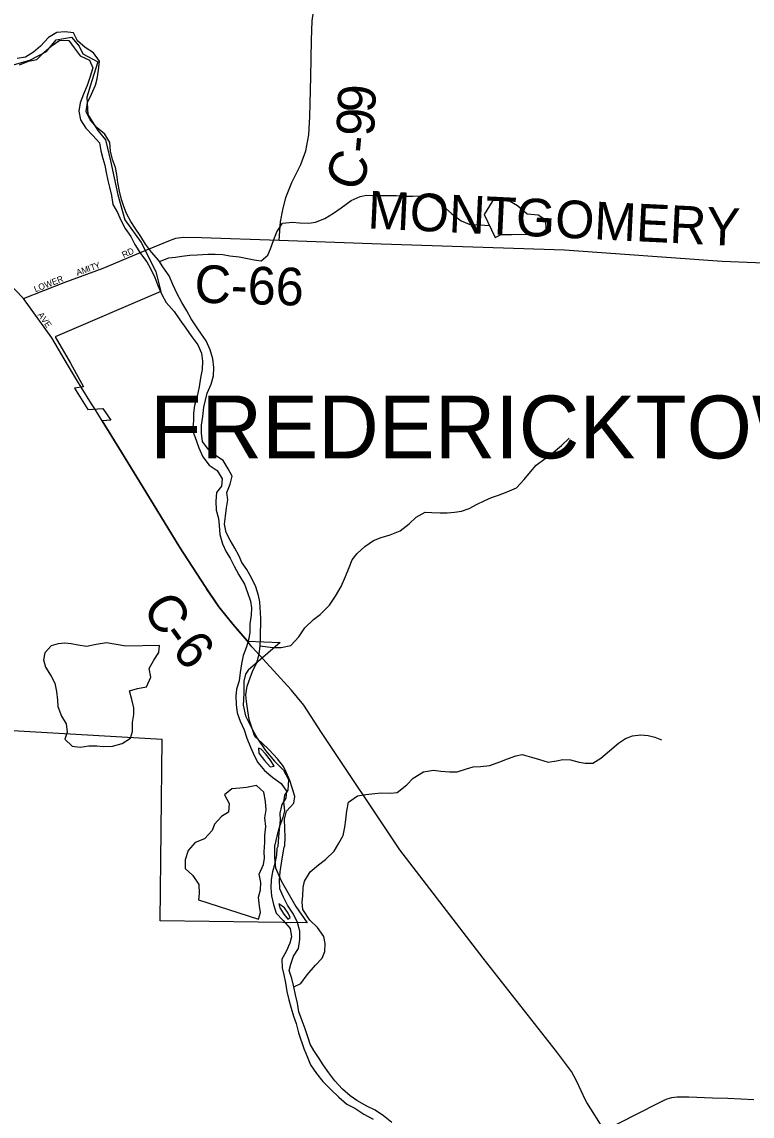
# Model space of a CAD drawing. Extents: x 1759416 to 2214760, y 252598 to 1116833.
# Drawn here: x 1958374 to 1964189, y 895909 to 904624 of the extents above; entities that cross this region are included whole.
import ezdxf

# ---------------------------------------------------------------- set-up
doc = ezdxf.new("R2010")
doc.units = 0
for name, color, linetype in [('GM_X_City_Street', 7, 'Continuous'), ('GM_X_City_Street_Text', 7, 'Continuous'), ('GM_X_Corporation', 7, 'Continuous'), ('GM_X_Corporation_Text', 7, 'Continuous'), ('GM_X_County_Road', 7, 'Continuous'), ('GM_X_County_Road_Text', 7, 'Continuous'), ('GM_X_Major_River', 7, 'Continuous'), ('GM_X_Minor_Lake', 7, 'Continuous'), ('GM_X_Minor_River', 7, 'Continuous'), ('GM_X_Township_Road', 7, 'Continuous')]:
    doc.layers.add(name, color=color, linetype=linetype)

msp = doc.modelspace()

# ---------------------------------------------------------------- linework, layer by layer
at = {"layer": 'GM_X_City_Street'}
for points in [[(1958386, 902422.1), (1958260.8, 902551.3), (1958056, 902769.5), (1957913.8, 902917.5), (1957732.2, 903089.1), (1957565.1, 903257.7), (1957355.3, 903462.2), (1957247.5, 903567.8), (1957149.7, 903659.2), (1957147.2, 903660.6)], [(1958386, 902422.1), (1958711.3, 902549.8), (1959022.3, 902662.5), (1959355.8, 902804.3)], [(1958816.5, 901761.9), (1958736, 901894.2), (1958612.2, 902108.1), (1958386, 902422.1)], [(1958984, 901494.5), (1958954.3, 901541.1), (1958927.8, 901583.4)], [(1960167.6, 899695.2), (1960099.1, 899775.1)]]:
    msp.add_lwpolyline(points, dxfattribs=at)
at = {"layer": 'GM_X_Corporation'}
msp.add_lwpolyline([(1958295.3, 904278.1), (1958435.9, 904319.3), (1958568.8, 904388.6), (1958647.7, 904482.4), (1958768.1, 904501.7), (1958829.7, 904431.1), (1958859.3, 904368.7), (1958979.1, 904305.7), (1958931.8, 904155.6), (1958890.6, 904023.4), (1958899.6, 903886.9), (1958978.8, 903760), (1959040.3, 903685.4), (1959079.1, 903516.6), (1959139.1, 903247.4), (1959193.6, 903048.4), (1959322.5, 902867), (1959377.6, 902763.3), (1959440.9, 902633.5), (1959481.6, 902477.2), (1958640.1, 902115.4), (1958760, 901906.1), (1958864.1, 901718.1), (1958792, 901705.6), (1958899.3, 901536.8), (1959018.9, 901545.2), (1959083.2, 901451), (1959014.1, 901447.2), (1959166.1, 901196.7), (1959389.5, 900834.4), (1959632.1, 900438.7), (1959832.3, 900127.7), (1959943, 899964.8), (1960053.8, 899828), (1960171.1, 899691.1), (1960430, 899681.4), (1960175.6, 899460.9), (1960154.7, 899428.3), (1960142.4, 899373.5), (1960142.4, 899274.9), (1960135.8, 899182.8), (1960155.5, 899097.3), (1960208.1, 898992.2), (1960247.6, 898919.8), (1960313.3, 898821.2), (1960385.6, 898735.8), (1960457.9, 898663.5), (1960497.4, 898591.1), (1960490.8, 898505.7), (1960464.5, 898466.2), (1960457.9, 898413.6), (1960464.5, 898341.3), (1960451.4, 898288.7), (1960425.1, 898216.4), (1960405.4, 898150.7), (1960385.6, 898058.6), (1960385.6, 897966.6), (1960392.2, 897887.7), (1960438.2, 897782.5), (1960490.8, 897690.5), (1960556.6, 897578.7), (1960646.7, 897448.5), (1959473.8, 897465.2), (1959490, 898908.5), (1956969.3, 899053.9)], dxfattribs=at)
at = {"layer": 'GM_X_County_Road'}
for points in [[(1960423.8, 902884.6), (1960434.5, 903031.3), (1960450.6, 903127.9), (1960475.6, 903224.5), (1960523.7, 903344.2), (1960594.1, 903489.6), (1960635.1, 903596.5), (1960660.1, 903723.8), (1960666.8, 903871.5), (1960673.7, 904187.5), (1960679.5, 904477.9), (1960685, 904633), (1960695.9, 904704.1), (1960726.9, 904826.4), (1960796.7, 905064.8), (1960858.7, 905259.5)], [(1959355.8, 902804.3), (1959498.4, 902860.8), (1959557.8, 902885.1), (1959599.6, 902902.7), (1959657.6, 902909.4), (1959805, 902907.9), (1960423.8, 902884.6), (1961235.7, 902856), (1962695.8, 902807.7), (1963951, 902719.4), (1965471.9, 902658.5), (1966415.7, 902621.2), (1967548, 902565.9), (1968471.8, 902524.3), (1968803.1, 902518.1), (1970175.9, 902460.7), (1970250, 902468.7), (1970334.1, 902482.6), (1970684.4, 902606.4), (1970718.5, 902612.4), (1970794.5, 902608.3), (1973135.9, 902504)], [(1958927.8, 901583.4), (1958845.2, 901714.8), (1958816.5, 901761.9)], [(1959844.6, 900109.6), (1959832.3, 900127.7), (1959632.1, 900438.7), (1959389.5, 900834.4), (1959166.1, 901196.7), (1959014.1, 901447.2), (1958984, 901494.5)], [(1960099.1, 899775.1), (1960053.8, 899828), (1959943, 899964.8), (1959844.6, 900109.6)], [(1962873.2, 896016.6), (1962860.8, 896035.9), (1962793.2, 896185.7), (1962750.4, 896263.5), (1962630.6, 896422.6), (1962046.2, 897168.5), (1961382.5, 898029.9), (1960759, 898965.1), (1960618.5, 899183.4), (1960518.1, 899303.9), (1960377, 899457), (1960240.4, 899608.5), (1960205.1, 899647.8), (1960171.1, 899691.1), (1960167.6, 899695.2)], [(1966025.1, 888540.6), (1965994.2, 888646.2), (1965828.2, 889220.3), (1965604.1, 889990.4), (1965456.5, 890516.6), (1965279.9, 891144.7), (1965182.4, 891478.8), (1965169.9, 891524.8), (1965133.1, 891602.6), (1964896.3, 892041.4), (1964585.9, 892625.9), (1964487.8, 892819.4), (1964340.9, 893090.7), (1964028.3, 893689.2), (1963734.4, 894233.7), (1963434, 894822.3), (1963182, 895373.3), (1963059.6, 895701.6), (1963014.5, 895794.8), (1962873.2, 896016.6)]]:
    msp.add_lwpolyline(points, dxfattribs=at)
at = {"layer": 'GM_X_Major_River'}
for points in [[(1959880.5, 901737.9), (1959898.9, 901804), (1959903.2, 901872.2), (1959895.5, 901940.4), (1959873.8, 902012.7), (1959840, 902085), (1959804.2, 902137.3), (1959770.4, 902187.5), (1959720.6, 902259.9), (1959686.9, 902322.2), (1959647.1, 902390.5), (1959607.4, 902462.8), (1959575.7, 902533.1), (1959547.9, 902601.4), (1959496.2, 902673.8), (1959464.4, 902724), (1959406.6, 902790.4), (1959358.8, 902852.7), (1959321, 902915), (1959275.3, 902981.3), (1959241.5, 903033.6), (1959207.7, 903097.9), (1959185.9, 903154.1), (1959168.2, 903210.3), (1959150.4, 903276.5), (1959138.7, 903344.8), (1959129, 903409), (1959119.2, 903463.2), (1959095.5, 903527.4), (1959079.7, 903595.6), (1959074, 903663.8), (1959034.3, 903730.2), (1958972.4, 903780.5), (1958918.6, 903844.8), (1958884.9, 903911.2), (1958895.2, 903981.3), (1958927.6, 904049.4), (1958959.9, 904119.5), (1958974.1, 904169.6), (1958984.5, 904239.7), (1958992.8, 904311.9), (1958943, 904378.2), (1958877.1, 904420.6), (1958817.3, 904472.9), (1958785.5, 904537.2), (1958717.5, 904545.4), (1958653.4, 904539.6), (1958585.1, 904499.7), (1958522.7, 904429.8), (1958466.4, 904383.8), (1958402.2, 904343.9), (1958336, 904332.1)], [(1958355.8, 904281.9), (1958426.1, 904311.8), (1958492.2, 904325.6), (1958550.5, 904383.5), (1958606.8, 904429.5), (1958675.1, 904477.4), (1958747.2, 904477.1), (1958789, 904416.8), (1958838.8, 904354.5), (1958912.7, 904320.2), (1958938.5, 904257.9), (1958918.2, 904189.8), (1958893.8, 904117.7), (1958863.5, 904049.6), (1958839.1, 903979.5), (1958826.8, 903913.3), (1958840.5, 903845.1), (1958882.3, 903776.8), (1958940.1, 903720.4), (1958991.9, 903660.1), (1959003.6, 903595.9), (1959019.4, 903535.7), (1959033.2, 903483.5), (1959044.9, 903423.3), (1959058.7, 903361.1), (1959070.4, 903306.9), (1959086.2, 903240.7), (1959097.9, 903170.4), (1959135.6, 903106.1), (1959161.4, 903043.9), (1959195.2, 902979.6), (1959240.9, 902915.3), (1959272.7, 902851), (1959318.4, 902780.6), (1959368.2, 902714.3), (1959398, 902660), (1959431.7, 902587.7), (1959457.5, 902523.5), (1959489.2, 902453.2), (1959523, 902388.9), (1959586.7, 902316.5), (1959632.5, 902252.2), (1959680.3, 902183.8), (1959726, 902115.5), (1959773.8, 902053.1), (1959803.5, 901986.9), (1959811.3, 901920.7), (1959809, 901856.5), (1959796.7, 901788.3), (1959786.3, 901718.2)], [(1960467, 898064), (1960469.3, 898132.2), (1960467.6, 898200.3), (1960464, 898274.6), (1960482.3, 898338.7), (1960538.6, 898402.7), (1960546.9, 898454.8), (1960529.1, 898517), (1960507.4, 898581.2), (1960481.6, 898643.5), (1960457.8, 898693.7), (1960410, 898756), (1960344.2, 898826.5), (1960284.4, 898882.8), (1960228.6, 898933.1), (1960204.8, 899003.4), (1960183.1, 899067.7), (1960173.4, 899137.9), (1960161.7, 899210.1), (1960157.9, 899264.3), (1960168.3, 899332.4), (1960190.6, 899400.5), (1960210.8, 899450.6), (1960245.2, 899522.7), (1960263.5, 899588.8), (1960271.8, 899655), (1960274.1, 899709.1), (1960274.3, 899765.2), (1960276.6, 899821.4), (1960276.8, 899873.5), (1960269.4, 900005.9), (1960257.6, 900056.1), (1960237.9, 900124.3), (1960206.1, 900190.6), (1960164.4, 900263), (1960126.6, 900319.2), (1960104.8, 900369.5), (1960069, 900433.7), (1960031.2, 900496), (1959999.5, 900556.3), (1959987.7, 900622.5), (1959994, 900688.7), (1960002.3, 900752.8), (1960012.6, 900817), (1960004.9, 900877.2), (1960031.2, 900941.3), (1960047.5, 901005.4), (1960017.7, 901065.6), (1959978, 901131.9), (1959916.1, 901170.3), (1959856.2, 901220.6), (1959812.4, 901282.9), (1959804.7, 901349.1), (1959805, 901411.3), (1959815.3, 901481.4), (1959823.7, 901555.6), (1959835.9, 901611.7), (1959850.2, 901667.8), (1959880.5, 901737.9)], [(1959786.3, 901718.2), (1959770, 901642), (1959747.6, 901567.9), (1959739.3, 901507.8), (1959741.1, 901445.6), (1959731.6, 901370.5), (1959751.3, 901321.4), (1959784.2, 901232.9), (1959815.9, 901160.6), (1959865.7, 901094.2), (1959927.6, 901051.9), (1959969.3, 900985.6), (1959963, 900925.4), (1959924.8, 900875.4), (1959918.5, 900807.3), (1959922.2, 900735), (1959939.9, 900668.8), (1959945.6, 900612.7), (1959951.3, 900540.4), (1959971, 900468.2), (1960000.8, 900403.9), (1960032.6, 900353.7), (1960064.4, 900289.4), (1960102.1, 900219.1), (1960147.8, 900146.7), (1960171.6, 900078.4), (1960193.3, 900010.2), (1960203.1, 899958), (1960198.8, 899899.9), (1960188.5, 899829.7), (1960190.2, 899763.5), (1960182, 899713.4), (1960163.6, 899647.3), (1960135.3, 899577.2), (1960123, 899511.1), (1960112.7, 899442.9), (1960104.4, 899376.8), (1960084.1, 899310.6), (1960077.8, 899254.5), (1960081.5, 899188.3), (1960089.2, 899122.1), (1960113, 899053.8), (1960142.7, 898985.6), (1960166.4, 898919.3), (1960194.2, 898849), (1960225.9, 898776.7), (1960253.7, 898724.5), (1960305.5, 898662.1), (1960373.3, 898605.8), (1960439.2, 898557.4), (1960481, 898497.1), (1960474.7, 898441), (1960444.4, 898390.9), (1960428.1, 898320.8), (1960429.9, 898266.7), (1960421.5, 898192.5), (1960417.3, 898132.3), (1960410.9, 898056.1)], [(1960258.2, 898840.8), (1960262, 898800.7), (1960305.8, 898740.3), (1960351.6, 898690.1), (1960381.7, 898696)], [(1960381.7, 898696), (1960353.9, 898744.2), (1960314.1, 898794.5), (1960278.2, 898832.7), (1960258.2, 898840.8)], [(1960410.9, 898056.1), (1960404.8, 898040.1), (1960400.6, 897990), (1960388.3, 897921.8), (1960370, 897855.7), (1960357.7, 897793.6), (1960355.4, 897727.4), (1960361.1, 897663.2), (1960376.8, 897595), (1960398.6, 897526.7), (1960454.4, 897466.4), (1960510.2, 897404), (1960521.9, 897335.8), (1960507.6, 897285.7), (1960477.3, 897221.6), (1960445, 897159.6), (1960446.7, 897089.4), (1960460.5, 897035.2), (1960472.2, 896971), (1960483.9, 896902.8), (1960499.6, 896834.5), (1960517.3, 896768.3), (1960537.1, 896706), (1960558.9, 896645.8), (1960576.6, 896573.5), (1960618.1, 896447.1), (1960645.8, 896382.8), (1960671.5, 896316.5), (1960719.3, 896248.2), (1960769.1, 896185.9), (1960832.9, 896121.5), (1960896.7, 896061.1), (1960960.5, 896004.7), (1961024.5, 895972.4), (1961096.4, 895924.1), (1961172.3, 895885.7)], [(1961320.3, 895857.1), (1961254.5, 895911.5), (1961186.6, 895955.8), (1961120.7, 895988.2), (1961040.8, 896034.5), (1960988.9, 896070.8), (1960927, 896125.2), (1960867.2, 896189.5), (1960817.5, 896253.9), (1960771.7, 896318.2), (1960739.9, 896368.4), (1960698.1, 896432.8), (1960670.3, 896483), (1960652.5, 896533.2), (1960628.8, 896605.5), (1960607, 896667.7), (1960579.3, 896740), (1960567.6, 896808.2), (1960551.9, 896876.5), (1960540.1, 896938.7), (1960524.4, 897004.9), (1960502.7, 897069.1), (1960514.9, 897119.2), (1960537.2, 897183.3), (1960577.5, 897243.4), (1960585.9, 897315.5), (1960586.2, 897381.7), (1960568.4, 897450), (1960536.7, 897518.2), (1960488.9, 897588.6), (1960457.2, 897652.9), (1960427.4, 897719.2), (1960425.7, 897787.4), (1960430, 897853.5), (1960440.4, 897923.7), (1960452.7, 897989.8), (1960463.4, 898050.9), (1960467, 898064)], [(1960418.9, 897600.9), (1960426.8, 897568.8), (1960458.6, 897518.5), (1960490.5, 897478.3), (1960510.5, 897492.3)], [(1960510.5, 897492.3), (1960494.7, 897526.4), (1960464.8, 897568.6), (1960418.9, 897600.9)]]:
    msp.add_lwpolyline(points, dxfattribs=at)
at = {"layer": 'GM_X_Minor_Lake'}
for points in [[(1962142, 902907.4), (1962191.8, 902930), (1962274, 902930.9), (1962408.2, 902934.4), (1962506.4, 902939.5), (1962550.1, 902974.1), (1962545.4, 903046.2), (1962484.9, 903083.6), (1962398.7, 903092.7), (1962319.8, 903160), (1962257.3, 903197.4), (1962209, 903219), (1962158.9, 903224.4), (1962119.1, 903193.9), (1962056, 903088.9)], [(1962056, 903088.9), (1962142, 902907.4)], [(1959202, 899651.7), (1959123.8, 899664.9), (1959047.5, 899678.1), (1958965.4, 899665.2), (1958887.4, 899648.2), (1958821.2, 899659.5), (1958767, 899671), (1958716.8, 899676.4), (1958662.8, 899671.8), (1958606.8, 899655.1), (1958555.3, 899598.4), (1958545.8, 899544.2), (1958562.4, 899484.2), (1958607.2, 899412.5), (1958635.8, 899356.6), (1958650.5, 899290.6), (1958657.2, 899222.5), (1958659.7, 899172.4), (1958690.5, 899094.5), (1958727.2, 899032.7), (1958733.8, 898966.6), (1958716.3, 898912.3), (1958773, 898856.8), (1958837.2, 898847.4), (1958907.3, 898858.3), (1958971.4, 898857), (1959021.5, 898853.5), (1959095.7, 898856.3), (1959171.6, 898877.2), (1959239.3, 898920.1), (1959254.8, 898972.4), (1959254.1, 899044.6), (1959265.5, 899108.9), (1959265, 899161.1), (1959248.3, 899227.1), (1959231.6, 899295.1), (1959295.5, 899315.8), (1959365.6, 899328.7), (1959400.9, 899405.3), (1959386.2, 899473.3), (1959423.6, 899539.9), (1959463.1, 899602.5), (1959468.5, 899658.7)], [(1959468.5, 899658.7), (1959202, 899651.7)], [(1960257.6, 897477.4), (1960275.1, 897531.7), (1960266.6, 897581.8), (1960257.9, 897651.9), (1960273.3, 897710.2), (1960276.7, 897770.4), (1960264.1, 897836.5), (1960297.4, 897913), (1960304.9, 897963.3), (1960304.4, 898015.4), (1960309.7, 898089.7), (1960309.1, 898143.8), (1960316.4, 898216.1), (1960309.7, 898284.2), (1960319.1, 898348.5), (1960312.5, 898414.6), (1960301.7, 898488.7), (1960241.1, 898542.2), (1960163.1, 898525.3), (1960109, 898520.7), (1960044.9, 898515.9), (1959987.3, 898469.2), (1960024, 898399.4), (1960018.7, 898329.1), (1959962.9, 898296.4), (1959907.4, 898235.6), (1959887.9, 898185.3), (1959828.4, 898116.4), (1959752.5, 898087.5), (1959697.1, 898024.7), (1959673.7, 897950.2), (1959674.4, 897882), (1959735.1, 897824.6), (1959783.9, 897754.9), (1959786.6, 897682.7), (1959781.1, 897632.5)], [(1959781.1, 897632.5), (1960257.6, 897477.4)]]:
    msp.add_lwpolyline(points, dxfattribs=at)
at = {"layer": 'GM_X_Minor_River'}
for points in [[(1959469.6, 902715.8), (1959544.3, 902746.1), (1959596.3, 902750.7), (1959648.4, 902757.3), (1959710.4, 902766), (1959768.5, 902768.7), (1959854.6, 902773.7), (1959912.7, 902774.3), (1959972.9, 902770.9), (1960031.1, 902761.6), (1960103.3, 902752.3), (1960223.8, 902729.6), (1960280, 902722.2), (1960331.7, 902766.9), (1960353.2, 902817.3), (1960378.6, 902881.8), (1960404, 902952.2), (1960449.4, 903020.9), (1960529.5, 903027.8), (1960585.7, 903022.4), (1960657.8, 903021.2), (1960711.9, 903029.8), (1960785.7, 903058.8), (1960855.5, 903099.7), (1960915.2, 903142.4), (1960996.7, 903201.5), (1961066.6, 903234.4), (1961118.6, 903243), (1961188.7, 903241.7), (1961250.9, 903242.4), (1961303, 903241), (1961353.1, 903241.5), (1961427.3, 903236.4), (1961487.4, 903235), (1961559.5, 903237.8), (1961609.6, 903236.4), (1961668, 903215), (1961720.6, 903163.4), (1961797.4, 903096.1), (1961872.1, 903040.7), (1961934.5, 903013.4), (1962097.3, 903001.6)], [(1960271.7, 899654.4), (1960368.5, 899642.6), (1960438.6, 899641.4), (1960514.6, 899658.3), (1960578.1, 899727.2), (1960627.5, 899797.9), (1960697, 899864.9), (1960748.7, 899905.6), (1960824.1, 899978.6), (1960871.5, 900049.3), (1960916.8, 900126.1), (1960952.1, 900206.7), (1960979.5, 900279.2), (1961004.9, 900339.6), (1961044.5, 900390.2), (1961106.1, 900447), (1961173.7, 900493.9), (1961233.6, 900518.7), (1961307.6, 900539.5), (1961385.4, 900570.5), (1961457, 900625.4), (1961512.6, 900678.2), (1961586.4, 900719.1), (1961638.5, 900715.7), (1961704.6, 900714.4), (1961760.8, 900713), (1961818.8, 900719.7), (1961874.8, 900728.3), (1961936.8, 900749.1), (1962000.6, 900781.9), (1962054.4, 900808.5), (1962112.3, 900837.3), (1962170.2, 900856), (1962238.1, 900880.8), (1962311.9, 900913.7), (1962373.4, 900978.6), (1962424.9, 901041.3), (1962468.5, 901093.9), (1962542.1, 901146.9), (1962605.7, 901195.7), (1962671.3, 901250.6), (1962732.9, 901307.5)], [(1960539.9, 896939.7), (1960595.3, 896965.7), (1960644.7, 897034.4), (1960712.1, 897111.4), (1960765.6, 897168.2), (1960785.2, 897220.5), (1960788.6, 897282.7), (1960778, 897338.8), (1960727.2, 897410.4), (1960666.5, 897469.9), (1960611.5, 897553.5), (1960606.9, 897613.7), (1960610.4, 897663.8), (1960613.8, 897730), (1960625.3, 897780.3), (1960670.7, 897855), (1960736.3, 897909.9), (1960792, 897952.6), (1960859.5, 898019.6), (1960898.9, 898084.2), (1960932.4, 898144.7), (1960945.7, 898211.1), (1960953.2, 898269.3), (1960960.5, 898341.6), (1960975.8, 898409.9), (1961045.5, 898458.8), (1961113.5, 898469.6), (1961183.6, 898478.4), (1961233.6, 898483), (1961311.8, 898481.9), (1961361.9, 898486.4), (1961439.4, 898547.5), (1961491, 898600.2), (1961572.7, 898651.2), (1961650.7, 898664.1), (1961708.9, 898656.8), (1961779.1, 898651.5), (1961839.2, 898652.2), (1961913.1, 898675.1), (1961967.1, 898691.7), (1962025.2, 898692.4), (1962101.3, 898701.2), (1962179.1, 898730.2), (1962241, 898754.9), (1962306.9, 898779.7), (1962358.9, 898788.3), (1962433.3, 898769.1), (1962495.6, 898749.7), (1962565.9, 898728.4), (1962630, 898739.2), (1962682, 898749.8), (1962742.1, 898746.4), (1962810.4, 898729.2), (1962860.6, 898719.7), (1962920.7, 898720.3), (1962984.5, 898759.2), (1963052, 898818.1), (1963123.6, 898879), (1963179.3, 898917.8), (1963235.2, 898938.4), (1963303.3, 898945.2), (1963361.5, 898939.8), (1963413.7, 898926.4), (1963468, 898906.9)]]:
    msp.add_lwpolyline(points, dxfattribs=at)
at = {"layer": 'GM_X_Township_Road'}
msp.add_lwpolyline([(1963014.5, 895794.8), (1963272.5, 895927.8), (1963444.7, 896016), (1963483, 896034), (1963512.9, 896046), (1963550.2, 896056.8), (1963591.7, 896063), (1963640.4, 896064.1), (1963686.1, 896062.7), (1963873, 896055.7), (1963996, 896051.1), (1964202.1, 896042.4)], dxfattribs=at)

# ---------------------------------------------------------------- texts
at = {"layer": 'GM_X_City_Street_Text'}
for s, rotation, p in [('RD', 25.20174, (1959184.8, 902742.5)), ('T', 19.28352, (1958928.3, 902641.3)), ('Y', 19.29642, (1958961.5, 902652.9)), ('LOWER', 21.36757, (1958481.4, 902470)), ('A', 19.29211, (1958816.1, 902602.1)), ('M', 19.28747, (1958857.7, 902616.6)), ('I', 19.25083, (1958907.5, 902634.1)), ('AVE', 305.31653, (1958496.9, 902290.6))]:
    msp.add_text(s, height=50, rotation=rotation, dxfattribs=at).set_placement(p)
at = {"layer": 'GM_X_Corporation_Text'}
msp.add_text('FREDERICKTOWN', height=500, rotation=0.00001, dxfattribs=at).set_placement((1959395.6, 901147.8))
at = {"layer": 'GM_X_County_Road_Text'}
for s, rotation, p in [('9', 87.67308, (1961186, 903896.8)), ('9', 86.99749, (1961176.1, 903708.4)), ('-', 84.52886, (1961163.4, 903571.7)), ('C', 69.85416, (1961059.9, 903258.7)), ('MONTGOMERY', 357.26424, (1961123.2, 902979.6)), ('C-66', 358.32155, (1959745.3, 902388.8)), ('C', 302.28051, (1959326.5, 899958.8)), ('-', 305.75977, (1959469.2, 899734)), ('6', 310.53647, (1959558.1, 899612.6))]:
    msp.add_text(s, height=300, rotation=rotation, dxfattribs=at).set_placement(p)

doc.saveas('drawing.dxf')
